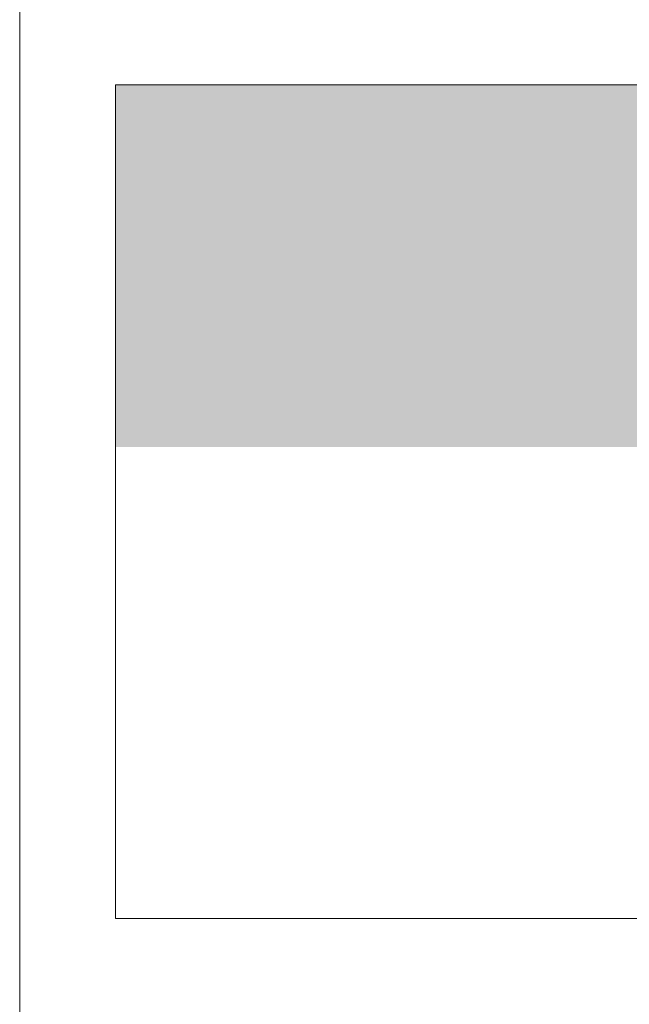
# Model space of a CAD drawing. Header units: millimetres. Extents: x -409347 to -76892, y 286088 to 1850972.
# Tile 261 of 364: x -409347 to -310626, y 1078482 to 1237927. Entities that reach past the tile are written whole.
import ezdxf

# ---------------------------------------------------------------- set-up
doc = ezdxf.new("R2010")
doc.units = ezdxf.units.MM
doc.linetypes.add('DGN Style 2', pattern=[3.08948, 1.853688, -1.235792])
doc.layers.add('A_P_WAND_BET_A_X', color=25, linetype='Continuous', lineweight=0)
doc.layers.add('A_P_WAND_BET_V_X', color=131, linetype='DGN Style 2', lineweight=0)
doc.layers.add('base', color=4, linetype='Continuous', lineweight=40, transparency=0.5)

msp = doc.modelspace()

# ---------------------------------------------------------------- hatches: boundary and pattern name
at = {"layer": 'base', "lineweight": -3, "ltscale": 10, "transparency": 33554518, "extrusion": (0, 0, -1)}
h = msp.add_hatch(dxfattribs=at)
h.set_pattern_fill('EARTH', color=45, scale=700, style=0)
h.paths.add_polyline_path([(227932, 1166696), (215085, 1166744), (215083, 1166740), (215085, 1166744), (206729, 1167965), (171425, 1184372), (110945, 1188909), (110948, 1227417), (393838, 1227401), (393838, 1168718), (295472, 1168718), (295472, 1188796), (227932, 1188796), (227932, 1185496), (227932, 1181846)], flags=0)

# ---------------------------------------------------------------- linework, layer by layer
at = {"layer": 'A_P_WAND_BET_A_X', "ltscale": 0.01}
msp.add_3dface([(-409347, 1850972), (-87526, 1850972), (-87526, 286088), (-409347, 286088)], dxfattribs=at)
at = {"layer": 'A_P_WAND_BET_V_X'}
for points in [[(-393838, 1227393), (-393831, 1092383), (-110937, 1092398), (-110944, 1227408)], [(-393838, 1227383), (-393831, 1092383), (-110937, 1092398), (-110944, 1227398)]]:
    msp.add_3dface(points, dxfattribs=at)

doc.saveas('drawing.dxf')
